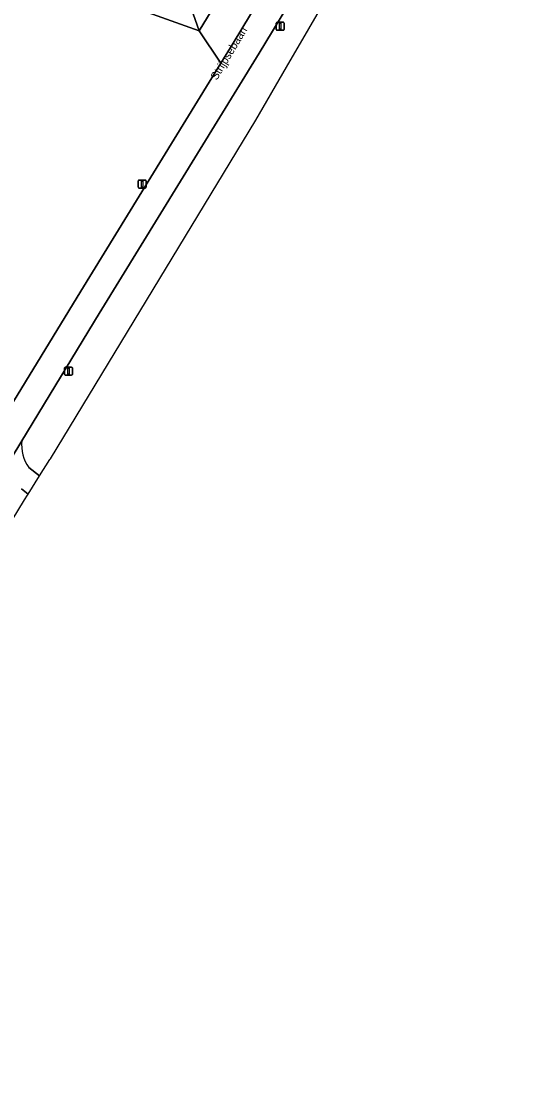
# Model space of a CAD drawing. Extents: x 155275 to 156265, y 382654 to 383635.
# Drawn here: x 156202.8 to 156265.1, y 382991.7 to 383126.2 of the extents above; entities that cross this region are included whole.
import ezdxf

# ---------------------------------------------------------------- set-up
doc = ezdxf.new("R2010")
doc.units = 0
for name, color, linetype in [('IMGEO_Berm_groen', 7, 'Continuous'), ('IMGEO_Fietspad_gesloten', 7, 'Continuous'), ('IMGEO_Fietspad_open', 7, 'Continuous'), ('IMGEO_Groenvoorziening', 7, 'Continuous'), ('IMGEO_Lichtmast', 7, 'Continuous'), ('IMGEO_Openbare_ruimte_label', 7, 'Continuous'), ('IMGEO_Pand', 7, 'Continuous'), ('IMGEO_Rijbaan_lokaal_open', 7, 'Continuous')]:
    doc.layers.add(name, color=color, linetype=linetype)

msp = doc.modelspace()

# ---------------------------------------------------------------- linework, layer by layer
at = {"layer": 'IMGEO_Berm_groen'}
for points in [[(156232.09, 383113.86), (156235.93, 383120.46), (156265.12, 383170.67), (156263.3, 383173.22), (156255.35, 383159.99), (156249.72, 383150.68), (156232.51, 383122.22), (156212.54, 383089.71), (156202.88, 383073.81)], [(156203.76, 383070.44), (156205.09, 383069.41), (156206.39, 383071.45), (156206.44, 383071.54), (156232.09, 383113.86)], [(156098.3, 382895.41), (156108.02, 382909.51), (156162.91, 383000), (156203.2, 383066.43), (156203.57, 383067.01), (156203.57, 383067.01), (156203.58, 383067.03), (156203.65, 383067.15), (156202.84, 383067.78)]]:
    msp.add_lwpolyline(points, dxfattribs=at)
msp.add_arc((156207.57, 383073.23), 4.72, 172.9465, 216.1496, dxfattribs=at)
at = {"layer": 'IMGEO_Fietspad_gesloten'}
msp.add_lwpolyline([(156126.05, 382948.31), (156199.1, 383067.58), (156202.88, 383073.81), (156212.54, 383089.71), (156232.51, 383122.22), (156249.72, 383150.68), (156248.97, 383151.71), (156247.52, 383153.71), (156229.27, 383123.47), (156227.74, 383120.98), (156210.25, 383092.5), (156183.03, 383047.92), (156181.8, 383045.91), (156167.66, 383022.76), (156146.99, 382989.06)], dxfattribs=at)
at = {"layer": 'IMGEO_Fietspad_open'}
msp.add_lwpolyline([(156203.58, 383067.03), (156203.57, 383067.01), (156203.57, 383067.01)], close=True, dxfattribs=at)
at = {"layer": 'IMGEO_Groenvoorziening'}
for points in [[(156198.57, 383091.91), (156174.75, 383053.49), (156174.57, 383053.21), (156183.03, 383047.92), (156210.25, 383092.5), (156227.74, 383120.98), (156225.02, 383125), (156213.96, 383129.02), (156208.89, 383130.86), (156134.2, 383158.02), (156129.24, 383159.82), (156124.54, 383161.53), (156119.84, 383163.24), (156115.14, 383164.96), (156108.02, 383167.55), (156101.77, 383156.55), (156102.17, 383156.4), (156187.53, 383125.26)], [(156230.87, 383134.67), (156225.02, 383125), (156227.74, 383120.98), (156229.27, 383123.47), (156247.52, 383153.71)]]:
    msp.add_lwpolyline(points, dxfattribs=at)
at = {"layer": 'IMGEO_Lichtmast'}
for p, q in [((156234.74, 383126.07), (156235.53, 383126.07)), ((156235.53, 383126.07), (156234.74, 383126.07)), ((156234.64, 383125.17), (156234.64, 383125.97)), ((156234.64, 383125.97), (156234.64, 383125.17)), ((156235.53, 383125.07), (156234.74, 383125.07)), ((156234.74, 383125.07), (156235.53, 383125.07)), ((156235.63, 383125.97), (156235.63, 383125.17)), ((156235.63, 383125.17), (156235.63, 383125.97)), ((156217.4, 383105.47), (156217.4, 383106.27)), ((156217.4, 383106.27), (156217.4, 383105.47)), ((156217.5, 383106.37), (156218.29, 383106.37)), ((156218.29, 383106.37), (156217.5, 383106.37)), ((156218.39, 383106.27), (156218.39, 383105.47)), ((156218.39, 383105.47), (156218.39, 383106.27)), ((156218.29, 383105.37), (156217.5, 383105.37)), ((156217.5, 383105.37), (156218.29, 383105.37)), ((156208.31, 383082.99), (156209.1, 383082.99)), ((156209.1, 383082.99), (156208.31, 383082.99)), ((156208.21, 383082.09), (156208.21, 383082.89)), ((156208.21, 383082.89), (156208.21, 383082.09)), ((156209.1, 383081.99), (156208.31, 383081.99)), ((156208.31, 383081.99), (156209.1, 383081.99)), ((156209.2, 383082.89), (156209.2, 383082.09)), ((156209.2, 383082.09), (156209.2, 383082.89))]:
    msp.add_line(p, q, dxfattribs=at)
for points in [[(156235.06, 383125.94), (156235.21, 383125.94), (156235.21, 383125.19), (156235.06, 383125.19), (156235.06, 383125.94)], [(156217.82, 383106.24), (156217.97, 383106.24), (156217.97, 383105.49), (156217.82, 383105.49), (156217.82, 383106.24)], [(156208.63, 383082.87), (156208.78, 383082.87), (156208.78, 383082.12), (156208.63, 383082.12), (156208.63, 383082.87)]]:
    msp.add_lwpolyline(points, dxfattribs=at)
for centre, start, end in [((156234.74, 383125.97), 90, 180), ((156234.74, 383125.97), 90, 180), ((156235.53, 383125.97), 0, 90), ((156235.53, 383125.97), 360, 90), ((156234.74, 383125.17), 180, 270), ((156234.74, 383125.17), 180, 270), ((156235.53, 383125.17), 270, 0), ((156235.53, 383125.17), 270, 0), ((156217.5, 383106.27), 90, 180), ((156217.5, 383106.27), 90, 180), ((156218.29, 383106.27), 0, 90), ((156218.29, 383106.27), 360, 90), ((156217.5, 383105.47), 180, 270), ((156217.5, 383105.47), 180, 270), ((156218.29, 383105.47), 270, 0), ((156218.29, 383105.47), 270, 0), ((156208.31, 383082.89), 90, 180), ((156208.31, 383082.89), 90, 180), ((156209.1, 383082.89), 0, 90), ((156209.1, 383082.89), 360, 90), ((156208.31, 383082.09), 180, 270), ((156208.31, 383082.09), 180, 270), ((156209.1, 383082.09), 270, 0), ((156209.1, 383082.09), 270, 0)]:
    msp.add_arc(centre, 0.1, start, end, dxfattribs=at)
at = {"layer": 'IMGEO_Pand'}
for points in [[(156219.72, 383140.02), (156225.02, 383125), (156230.87, 383134.67), (156220.34, 383141.04)], [(156219.72, 383140.02), (156218.17, 383140.59), (156213.96, 383129.02), (156225.02, 383125)]]:
    msp.add_lwpolyline(points, close=True, dxfattribs=at)
at = {"layer": 'IMGEO_Rijbaan_lokaal_open'}
for points in [[(156202.88, 383073.81), (156199.1, 383067.58)], [(156205.09, 383069.41), (156203.76, 383070.44)], [(156202.84, 383067.78), (156203.65, 383067.15), (156205.09, 383069.41)]]:
    msp.add_lwpolyline(points, dxfattribs=at)
msp.add_arc((156207.57, 383073.23), 4.72, 172.9465, 216.1496, dxfattribs=at)

# ---------------------------------------------------------------- texts
at = {"layer": 'IMGEO_Openbare_ruimte_label'}
msp.add_text('Strijpsebaan', height=1, rotation=58.8202, dxfattribs=at).set_placement((156227.21, 383118.76))

doc.saveas('drawing.dxf')
